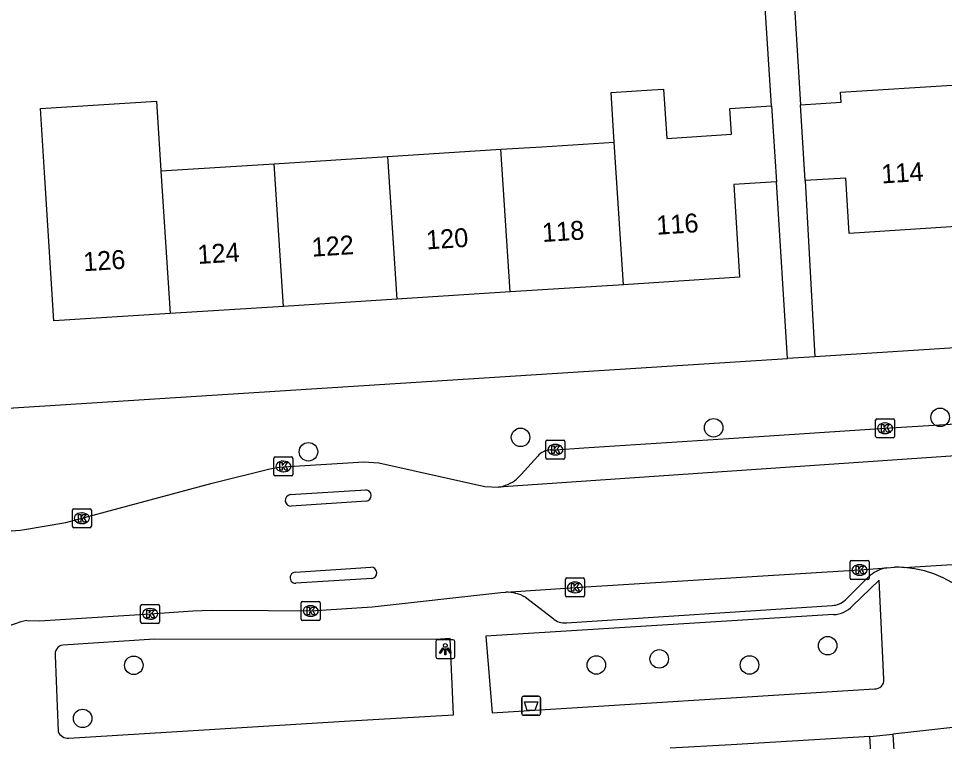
# Model space of a CAD drawing. Extents: x 159053 to 160041, y 380450 to 381422.
# Drawn here: x 159504.8 to 159553.7, y 381168.96 to 381207.17 of the extents above; entities that cross this region are included whole.
import ezdxf

# ---------------------------------------------------------------- set-up
doc = ezdxf.new("R2010")
doc.units = 0
for name, color, linetype in [('IMGEO_Afvalbak', 7, 'Continuous'), ('IMGEO_Boom', 7, 'Continuous'), ('IMGEO_Kolk', 7, 'Continuous'), ('IMGEO_Lichtpunt', 7, 'Continuous'), ('IMGEO_Pand', 7, 'Continuous'), ('IMGEO_Pand_nummerreeks', 7, 'Continuous'), ('IMGEO_Rijbaan_lokaal_open', 7, 'Continuous'), ('IMGEO_Voetpad_op_trap', 7, 'Continuous'), ('IMGEO_Voetpad_open', 7, 'Continuous')]:
    doc.layers.add(name, color=color, linetype=linetype)

msp = doc.modelspace()

# ---------------------------------------------------------------- linework, layer by layer
at = {"layer": 'IMGEO_Afvalbak'}
for p, q in [((159531.479, 381171.352), (159532.269, 381171.352)), ((159532.269, 381171.352), (159531.479, 381171.352)), ((159531.379, 381170.452), (159531.379, 381171.252)), ((159531.379, 381171.252), (159531.379, 381170.452)), ((159532.369, 381171.252), (159532.369, 381170.452)), ((159532.369, 381170.452), (159532.369, 381171.252)), ((159532.269, 381170.352), (159531.479, 381170.352)), ((159531.479, 381170.352), (159532.269, 381170.352))]:
    msp.add_line(p, q, dxfattribs=at)
msp.add_lwpolyline([(159531.522, 381171.066), (159532.226, 381171.066), (159532.077, 381170.596), (159531.671, 381170.596), (159531.522, 381171.066)], dxfattribs=at)
for centre, start, end in [((159531.479, 381171.252), 90, 180), ((159531.479, 381171.252), 90, 180), ((159532.269, 381171.252), 0, 90), ((159532.269, 381171.252), 360, 90), ((159531.479, 381170.452), 180, 270), ((159531.479, 381170.452), 180, 270), ((159532.269, 381170.452), 270, 0), ((159532.269, 381170.452), 270, 0)]:
    msp.add_arc(centre, 0.1, start, end, dxfattribs=at)
at = {"layer": 'IMGEO_Boom'}
for centre in [(159553.475, 381186.095), (159541.511, 381185.545), (159531.318, 381185.036), (159520.115, 381184.275), (159547.534, 381174.027), (159538.64, 381173.33), (159510.891, 381172.991), (159535.32, 381173.01), (159543.408, 381173.008), (159508.187, 381170.185)]:
    msp.add_circle(centre, 0.489, dxfattribs=at)
at = {"layer": 'IMGEO_Kolk'}
for p, q in [((159550.14, 381186.017), (159550.992, 381186.017)), ((159550.065, 381185.091), (159550.065, 381185.943)), ((159550.553, 381185.797), (159550.578, 381185.797)), ((159551.066, 381185.943), (159551.066, 381185.091)), ((159550.992, 381185.017), (159550.14, 381185.017)), ((159550.576, 381185.237), (159550.551, 381185.237)), ((159532.653, 381183.959), (159532.653, 381184.811)), ((159532.728, 381184.885), (159533.58, 381184.885)), ((159533.141, 381184.665), (159533.166, 381184.665)), ((159533.654, 381184.811), (159533.654, 381183.959)), ((159533.164, 381184.105), (159533.139, 381184.105)), ((159518.289, 381183.075), (159518.289, 381183.927)), ((159518.364, 381184.001), (159519.216, 381184.001)), ((159518.777, 381183.781), (159518.802, 381183.781)), ((159519.29, 381183.927), (159519.29, 381183.075)), ((159533.58, 381183.885), (159532.728, 381183.885)), ((159518.8, 381183.221), (159518.775, 381183.221)), ((159519.216, 381183.001), (159518.364, 381183.001)), ((159507.649, 381180.336), (159507.649, 381181.188)), ((159507.724, 381181.262), (159508.576, 381181.262)), ((159508.65, 381181.188), (159508.65, 381180.336)), ((159508.137, 381181.042), (159508.162, 381181.042)), ((159508.576, 381180.262), (159507.724, 381180.262)), ((159508.16, 381180.482), (159508.135, 381180.482)), ((159548.723, 381177.604), (159548.723, 381178.456)), ((159548.798, 381178.53), (159549.65, 381178.53)), ((159549.211, 381178.31), (159549.236, 381178.31)), ((159549.724, 381178.456), (159549.724, 381177.604)), ((159549.234, 381177.75), (159549.209, 381177.75)), ((159533.688, 381176.681), (159533.688, 381177.533)), ((159533.763, 381177.607), (159534.615, 381177.607)), ((159534.176, 381177.387), (159534.201, 381177.387)), ((159534.689, 381177.533), (159534.689, 381176.681)), ((159549.65, 381177.53), (159548.798, 381177.53)), ((159534.199, 381176.827), (159534.174, 381176.827)), ((159511.328, 381176.208), (159512.18, 381176.208)), ((159519.733, 381175.435), (159519.733, 381176.287)), ((159519.808, 381176.361), (159520.66, 381176.361)), ((159520.734, 381176.287), (159520.734, 381175.435)), ((159534.615, 381176.607), (159533.763, 381176.607)), ((159511.253, 381175.282), (159511.253, 381176.134)), ((159511.741, 381175.988), (159511.766, 381175.988)), ((159512.254, 381176.134), (159512.254, 381175.282)), ((159520.221, 381176.141), (159520.246, 381176.141)), ((159511.764, 381175.428), (159511.739, 381175.428)), ((159520.66, 381175.361), (159519.808, 381175.361)), ((159520.244, 381175.581), (159520.219, 381175.581)), ((159512.18, 381175.208), (159511.328, 381175.208))]:
    msp.add_line(p, q, dxfattribs=at)
for points in [[(159550.14, 381186.017), (159550.992, 381186.017)], [(159550.065, 381185.091), (159550.065, 381185.943)], [(159550.386, 381185.717), (159550.509, 381185.717), (159550.509, 381185.566), (159550.639, 381185.717), (159550.803, 381185.717), (159550.657, 381185.566), (159550.81, 381185.317), (159550.658, 381185.317), (159550.573, 381185.481), (159550.509, 381185.414), (159550.509, 381185.317), (159550.386, 381185.317), (159550.386, 381185.717)], [(159551.066, 381185.943), (159551.066, 381185.091)], [(159550.992, 381185.017), (159550.14, 381185.017)], [(159532.653, 381183.959), (159532.653, 381184.811)], [(159532.728, 381184.885), (159533.58, 381184.885)], [(159532.974, 381184.585), (159533.097, 381184.585), (159533.097, 381184.434), (159533.227, 381184.585), (159533.391, 381184.585), (159533.245, 381184.434), (159533.398, 381184.185), (159533.246, 381184.185), (159533.161, 381184.349), (159533.097, 381184.282), (159533.097, 381184.185), (159532.974, 381184.185), (159532.974, 381184.585)], [(159533.654, 381184.811), (159533.654, 381183.959)], [(159518.289, 381183.075), (159518.289, 381183.927)], [(159518.364, 381184.001), (159519.216, 381184.001)], [(159518.61, 381183.701), (159518.733, 381183.701), (159518.733, 381183.55), (159518.863, 381183.701), (159519.027, 381183.701), (159518.881, 381183.55), (159519.034, 381183.301), (159518.882, 381183.301), (159518.797, 381183.465), (159518.733, 381183.398), (159518.733, 381183.301), (159518.61, 381183.301), (159518.61, 381183.701)], [(159519.29, 381183.927), (159519.29, 381183.075)], [(159533.58, 381183.885), (159532.728, 381183.885)], [(159519.216, 381183.001), (159518.364, 381183.001)], [(159507.649, 381180.336), (159507.649, 381181.188)], [(159507.724, 381181.262), (159508.576, 381181.262)], [(159508.65, 381181.188), (159508.65, 381180.336)], [(159507.97, 381180.962), (159508.093, 381180.962), (159508.093, 381180.811), (159508.223, 381180.962), (159508.387, 381180.962), (159508.241, 381180.811), (159508.394, 381180.562), (159508.242, 381180.562), (159508.157, 381180.726), (159508.093, 381180.659), (159508.093, 381180.562), (159507.97, 381180.562), (159507.97, 381180.962)], [(159508.576, 381180.262), (159507.724, 381180.262)], [(159548.723, 381177.604), (159548.723, 381178.456)], [(159548.798, 381178.53), (159549.65, 381178.53)], [(159549.044, 381178.23), (159549.167, 381178.23), (159549.167, 381178.079), (159549.297, 381178.23), (159549.461, 381178.23), (159549.315, 381178.079), (159549.468, 381177.83), (159549.316, 381177.83), (159549.231, 381177.994), (159549.167, 381177.927), (159549.167, 381177.83), (159549.044, 381177.83), (159549.044, 381178.23)], [(159549.724, 381178.456), (159549.724, 381177.604)], [(159533.688, 381176.681), (159533.688, 381177.533)], [(159533.763, 381177.607), (159534.615, 381177.607)], [(159534.009, 381177.307), (159534.132, 381177.307), (159534.132, 381177.156), (159534.262, 381177.307), (159534.426, 381177.307), (159534.28, 381177.156), (159534.433, 381176.907), (159534.281, 381176.907), (159534.196, 381177.071), (159534.132, 381177.004), (159534.132, 381176.907), (159534.009, 381176.907), (159534.009, 381177.307)], [(159534.689, 381177.533), (159534.689, 381176.681)], [(159549.65, 381177.53), (159548.798, 381177.53)], [(159511.328, 381176.208), (159512.18, 381176.208)], [(159519.733, 381175.435), (159519.733, 381176.287)], [(159519.808, 381176.361), (159520.66, 381176.361)], [(159520.734, 381176.287), (159520.734, 381175.435)], [(159534.615, 381176.607), (159533.763, 381176.607)], [(159511.253, 381175.282), (159511.253, 381176.134)], [(159511.574, 381175.908), (159511.697, 381175.908), (159511.697, 381175.757), (159511.827, 381175.908), (159511.991, 381175.908), (159511.845, 381175.757), (159511.998, 381175.508), (159511.846, 381175.508), (159511.761, 381175.672), (159511.697, 381175.605), (159511.697, 381175.508), (159511.574, 381175.508), (159511.574, 381175.908)], [(159512.254, 381176.134), (159512.254, 381175.282)], [(159520.054, 381176.061), (159520.177, 381176.061), (159520.177, 381175.91), (159520.307, 381176.061), (159520.471, 381176.061), (159520.325, 381175.91), (159520.478, 381175.661), (159520.326, 381175.661), (159520.241, 381175.825), (159520.177, 381175.758), (159520.177, 381175.661), (159520.054, 381175.661), (159520.054, 381176.061)], [(159520.66, 381175.361), (159519.808, 381175.361)], [(159512.18, 381175.208), (159511.328, 381175.208)]]:
    msp.add_lwpolyline(points, dxfattribs=at)
for centre, start, end in [((159550.142, 381185.941), 91.552, 178.448), ((159550.142, 381185.941), 91.552, 178.448), ((159550.99, 381185.941), 1.552, 88.448), ((159550.99, 381185.941), 1.552, 88.448), ((159550.142, 381185.093), 181.552, 268.448), ((159550.142, 381185.093), 181.552, 268.448), ((159550.99, 381185.093), 271.552, 358.448), ((159550.99, 381185.093), 271.552, 358.448), ((159532.73, 381184.809), 91.552, 178.448), ((159532.73, 381184.809), 91.552, 178.448), ((159533.578, 381184.809), 1.552, 88.448), ((159533.578, 381184.809), 1.552, 88.448), ((159518.366, 381183.925), 91.552, 178.448), ((159518.366, 381183.925), 91.552, 178.448), ((159519.214, 381183.925), 1.552, 88.448), ((159519.214, 381183.925), 1.552, 88.448), ((159532.73, 381183.961), 181.552, 268.448), ((159532.73, 381183.961), 181.552, 268.448), ((159533.578, 381183.961), 271.552, 358.448), ((159533.578, 381183.961), 271.552, 358.448), ((159518.366, 381183.077), 181.552, 268.448), ((159518.366, 381183.077), 181.552, 268.448), ((159519.214, 381183.077), 271.552, 358.448), ((159519.214, 381183.077), 271.552, 358.448), ((159507.726, 381181.186), 91.552, 178.448), ((159507.726, 381181.186), 91.552, 178.448), ((159508.574, 381181.186), 1.552, 88.448), ((159508.574, 381181.186), 1.552, 88.448), ((159507.726, 381180.338), 181.552, 268.448), ((159507.726, 381180.338), 181.552, 268.448), ((159508.574, 381180.338), 271.552, 358.448), ((159508.574, 381180.338), 271.552, 358.448), ((159548.8, 381178.454), 91.552, 178.448), ((159548.8, 381178.454), 91.552, 178.448), ((159549.648, 381178.454), 1.552, 88.448), ((159549.648, 381178.454), 1.552, 88.448), ((159533.765, 381177.531), 91.552, 178.448), ((159533.765, 381177.531), 91.552, 178.448), ((159534.613, 381177.531), 1.552, 88.448), ((159534.613, 381177.531), 1.552, 88.448), ((159548.8, 381177.606), 181.552, 268.448), ((159548.8, 381177.606), 181.552, 268.448), ((159549.648, 381177.606), 271.552, 358.448), ((159549.648, 381177.606), 271.552, 358.448), ((159511.33, 381176.132), 91.552, 178.448), ((159511.33, 381176.132), 91.552, 178.448), ((159512.178, 381176.132), 1.552, 88.448), ((159512.178, 381176.132), 1.552, 88.448), ((159519.81, 381176.285), 91.552, 178.448), ((159519.81, 381176.285), 91.552, 178.448), ((159520.658, 381176.285), 1.552, 88.448), ((159520.658, 381176.285), 1.552, 88.448), ((159533.765, 381176.683), 181.552, 268.448), ((159533.765, 381176.683), 181.552, 268.448), ((159534.613, 381176.683), 271.552, 358.448), ((159534.613, 381176.683), 271.552, 358.448), ((159511.33, 381175.284), 181.552, 268.448), ((159511.33, 381175.284), 181.552, 268.448), ((159512.178, 381175.284), 271.552, 358.448), ((159512.178, 381175.284), 271.552, 358.448), ((159519.81, 381175.437), 181.552, 268.448), ((159519.81, 381175.437), 181.552, 268.448), ((159520.658, 381175.437), 271.552, 358.448), ((159520.658, 381175.437), 271.552, 358.448)]:
    msp.add_arc(centre, 0.0765, start, end, dxfattribs=at)
for centre, major_axis, ratio, start_param, end_param in [((159550.552, 381185.517), (-0.387, 0.002), 0.722429, 4.712389, 7.853982), ((159550.577, 381185.517), (-0.39, 0.002), 0.717154, 1.570796, 4.712389), ((159533.14, 381184.385), (-0.387, 0.002), 0.722429, 4.712389, 7.853982), ((159533.165, 381184.385), (-0.39, 0.002), 0.717154, 1.570796, 4.712389), ((159518.776, 381183.501), (-0.387, 0.002), 0.722429, 4.712389, 7.853982), ((159518.801, 381183.501), (-0.39, 0.002), 0.717154, 1.570796, 4.712389), ((159508.136, 381180.762), (-0.387, 0.002), 0.722429, 4.712389, 7.853982), ((159508.161, 381180.762), (-0.39, 0.002), 0.717154, 1.570796, 4.712389), ((159549.21, 381178.03), (-0.387, 0.002), 0.722429, 4.712389, 7.853982), ((159549.235, 381178.03), (-0.39, 0.002), 0.717154, 1.570796, 4.712389), ((159534.175, 381177.107), (-0.387, 0.002), 0.722429, 4.712389, 7.853982), ((159534.2, 381177.107), (-0.39, 0.002), 0.717154, 1.570796, 4.712389), ((159511.74, 381175.708), (-0.387, 0.002), 0.722429, 4.712389, 7.853982), ((159511.765, 381175.708), (-0.39, 0.002), 0.717154, 1.570796, 4.712389), ((159520.22, 381175.861), (-0.387, 0.002), 0.722429, 4.712389, 7.853982), ((159520.245, 381175.861), (-0.39, 0.002), 0.717154, 1.570796, 4.712389)]:
    msp.add_ellipse(centre, major_axis=major_axis, ratio=ratio, start_param=start_param, end_param=end_param, dxfattribs=at)
at = {"layer": 'IMGEO_Lichtpunt'}
for p, q in [((159527.746, 381174.34), (159526.938, 381174.34)), ((159527.746, 381174.34), (159526.938, 381174.34)), ((159526.844, 381174.245), (159526.844, 381173.438)), ((159526.844, 381174.245), (159526.844, 381173.438)), ((159527.84, 381173.438), (159527.84, 381174.245)), ((159527.84, 381173.438), (159527.84, 381174.245)), ((159526.938, 381173.344), (159527.746, 381173.344)), ((159526.938, 381173.344), (159527.746, 381173.344))]:
    msp.add_line(p, q, dxfattribs=at)
for points in [[(159527.218, 381173.909), (159527.257, 381173.881), (159527.069, 381173.619), (159527.031, 381173.646), (159527.218, 381173.909)], [(159527.32, 381173.861), (159527.367, 381173.861), (159527.367, 381173.539), (159527.32, 381173.539), (159527.32, 381173.861)], [(159527.43, 381173.881), (159527.468, 381173.908), (159527.655, 381173.646), (159527.616, 381173.618), (159527.43, 381173.881)]]:
    msp.add_lwpolyline(points, dxfattribs=at)
msp.add_circle((159527.343, 381174.043), 0.0994, dxfattribs=at)
for centre, start, end in [((159526.938, 381174.245), 90, 180), ((159526.938, 381174.245), 90, 180), ((159527.746, 381174.245), 0, 90), ((159527.746, 381174.245), 0, 90), ((159526.938, 381173.438), 180, 270), ((159526.938, 381173.438), 180, 270), ((159527.746, 381173.438), 270, 0), ((159527.746, 381173.438), 270, 360)]:
    msp.add_arc(centre, 0.0946, start, end, dxfattribs=at)
at = {"layer": 'IMGEO_Pand'}
for points in [[(159546.098, 381202.615), (159548.246, 381202.752), (159548.213, 381203.275), (159554.394, 381203.669)], [(159536.265, 381200.642), (159536.097, 381203.262), (159538.245, 381203.399), (159538.87, 381203.439), (159539.036, 381200.836), (159542.455, 381201.054), (159542.369, 381202.414), (159544.57, 381202.554)], [(159512.81, 381191.579), (159506.674, 381191.188), (159506.192, 381198.745), (159505.957, 381202.422), (159512.091, 381202.813), (159512.327, 381199.12)], [(159546.354, 381198.605), (159546.098, 381202.615)], [(159544.57, 381202.554), (159544.825, 381198.549)], [(159524.296, 381199.881), (159530.281, 381200.261)], [(159530.281, 381200.261), (159532.445, 381200.399), (159536.265, 381200.642)], [(159530.765, 381192.723), (159530.281, 381200.261)], [(159536.749, 381193.105), (159536.265, 381200.642)], [(159518.31, 381199.5), (159524.296, 381199.881)], [(159524.296, 381199.881), (159524.78, 381192.342)], [(159512.327, 381199.12), (159518.31, 381199.5)], [(159518.794, 381191.96), (159518.31, 381199.5)], [(159512.327, 381199.12), (159512.81, 381191.579)], [(159554.865, 381196.211), (159548.677, 381195.817), (159548.491, 381198.741), (159546.354, 381198.605)], [(159544.825, 381198.549), (159542.574, 381198.406), (159542.887, 381193.496), (159536.749, 381193.105)], [(159536.749, 381193.105), (159530.765, 381192.723)], [(159530.765, 381192.723), (159524.78, 381192.342)], [(159518.794, 381191.96), (159512.81, 381191.579)], [(159524.78, 381192.342), (159518.794, 381191.96)], [(159549.763, 381169.232), (159542.436, 381168.795), (159539.225, 381168.604)], [(159550.135, 381163.361), (159549.763, 381169.232)]]:
    msp.add_lwpolyline(points, dxfattribs=at)
at = {"layer": 'IMGEO_Rijbaan_lokaal_open'}
for points in [[(159587.939, 381186.369), (159530.144, 381182.407)], [(159505.117, 381180.174), (159507.303, 381180.534), (159515.031, 381182.612), (159518.072, 381183.376), (159518.568, 381183.462), (159518.794, 381183.482), (159523.046, 381183.749), (159523.828, 381183.683), (159529.435, 381182.44), (159530.144, 381182.407)], [(159519.15, 381182.009), (159523.147, 381182.266)], [(159523.172, 381181.666), (159519.206, 381181.406)], [(159551.574, 381178.16), (159566.205, 381179.068)], [(159519.426, 381177.913), (159523.416, 381178.175)], [(159550.659, 381178.141), (159551.057, 381178.171)], [(159530.531, 381176.861), (159534.197, 381177.109), (159549.221, 381178.031), (159550.659, 381178.141)], [(159523.454, 381177.581), (159519.455, 381177.325)], [(159505.243, 381175.355), (159505.908, 381175.35), (159511.753, 381175.71), (159514, 381175.865), (159514.999, 381175.911), (159518.007, 381175.884), (159520.233, 381175.862), (159523.482, 381176.081), (159530.282, 381176.844), (159530.531, 381176.861)]]:
    msp.add_lwpolyline(points, dxfattribs=at)
for centre, radius, start, end in [((159523.124, 381181.965), 0.302, 279.1554, 85.6165), ((159519.192, 381181.709), 0.303, 97.934, 272.6775), ((159504.096, 381186.271), 6.182, 244.5279, 279.5085), ((159523.43, 381177.878), 0.298, 274.6291, 92.6917), ((159551.187, 381172.102), 6.07, 86.3398, 91.2225), ((159519.44, 381177.619), 0.294, 92.7215, 272.9255), ((159551.196, 381172.538), 5.635, 0.6416, 86.1488), ((159506.53, 381169.274), 6.216, 101.9456, 149.2819)]:
    msp.add_arc(centre, radius, start, end, dxfattribs=at)
at = {"layer": 'IMGEO_Voetpad_op_trap'}
msp.add_lwpolyline([(159550.971, 381169.356), (159554.244, 381116.384)], dxfattribs=at)
at = {"layer": 'IMGEO_Voetpad_open'}
for points in [[(159544.57, 381202.554), (159543.873, 381213.506), (159543.73, 381215.746), (159535.652, 381215.235), (159535.549, 381216.775)], [(159545.477, 381212.707), (159546.098, 381202.615)], [(159545.42, 381189.206), (159544.825, 381198.549)], [(159546.354, 381198.605), (159546.859, 381189.298)], [(159569.611, 381190.748), (159546.859, 381189.298)], [(159504.26, 381186.583), (159545.42, 381189.206)], [(159546.859, 381189.298), (159545.42, 381189.206)], [(159532.906, 381184.378), (159533.154, 381184.384), (159534.651, 381184.491), (159542.845, 381185.018), (159550.566, 381185.517), (159568.608, 381186.639), (159570.515, 381186.753), (159574.292, 381186.985), (159585.806, 381187.766)], [(159531.097, 381182.826), (159531.343, 381183.074), (159532.221, 381184.043)], [(159548.469, 381176.451), (159549.64, 381177.611), (159549.801, 381177.753)], [(159550.263, 381177.488), (159548.839, 381176.137)], [(159550.504, 381172.252), (159550.263, 381177.488)], [(159531.579, 381176.588), (159533.024, 381175.474)], [(159533.735, 381175.234), (159547.778, 381176.155)], [(159547.847, 381175.668), (159529.474, 381174.528), (159529.817, 381170.486), (159550.015, 381171.748)], [(159527.598, 381174.411), (159526.826, 381174.358), (159511.982, 381174.372), (159507.138, 381174.06)], [(159507.464, 381169.136), (159522.011, 381170.042), (159527.774, 381170.374), (159527.598, 381174.411)], [(159506.744, 381173.501), (159506.898, 381169.489)], [(159556.672, 381169.986), (159550.971, 381169.356)], [(159549.763, 381169.232), (159550.971, 381169.356)]]:
    msp.add_lwpolyline(points, dxfattribs=at)
for centre, radius, start, end in [((159532.973, 381183.373), 1.008, 93.8279, 138.2941), ((159529.872, 381184.32), 1.932, 278.1056, 309.3612), ((159551.003, 381176.238), 1.934, 100.2443, 128.422), ((159530.542, 381174.756), 2.105, 60.4954, 90.3029), ((159547.763, 381177.145), 0.99, 270.8768, 315.5003), ((159547.817, 381177.015), 1.347, 271.2777, 319.3302), ((159533.651, 381176.158), 0.928, 227.5045, 275.191), ((159507.209, 381173.592), 0.474, 98.5957, 191.0496), ((159550.042, 381172.211), 0.464, 266.63, 5.1008), ((159507.429, 381169.711), 0.576, 202.6549, 273.4436)]:
    msp.add_arc(centre, radius, start, end, dxfattribs=at)

# ---------------------------------------------------------------- texts
at = {"layer": 'IMGEO_Pand_nummerreeks'}
for s, rotation, p in [('114', 3.6472, (159550.394, 381198.452)), ('116', 3.644, (159538.516, 381195.743)), ('118', 3.644, (159532.482, 381195.358)), ('120', 3.6468, (159526.358, 381194.967)), ('124', 3.6468, (159514.283, 381194.198)), ('122', 3.6468, (159520.316, 381194.583)), ('126', 3.6468, (159508.247, 381193.813))]:
    msp.add_text(s, height=1, rotation=rotation, dxfattribs=at).set_placement(p)

doc.saveas('drawing.dxf')
